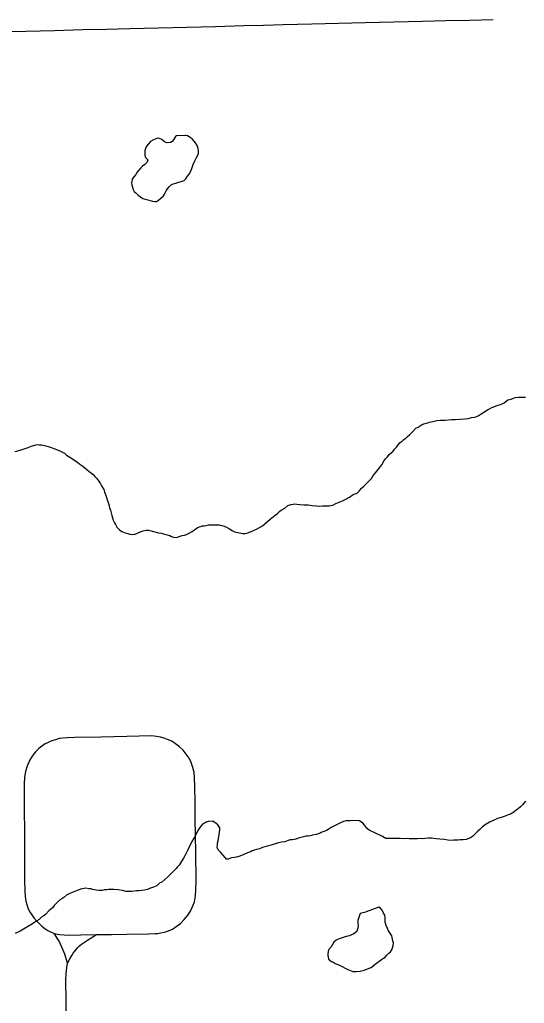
# Model space of a CAD drawing. Extents: x 103424 to 286016, y 38711 to 110967.
# Drawn here: x 126106 to 129025, y 58236 to 63924 of the extents above; entities that cross this region are included whole.
import ezdxf

# ---------------------------------------------------------------- set-up
doc = ezdxf.new("R2010")
doc.units = 0
for name, color, linetype in [('GM_X_Minor_Lake', 7, 'Continuous'), ('GM_X_Minor_River', 7, 'Continuous'), ('GM_X_Township_Road', 7, 'Continuous')]:
    doc.layers.add(name, color=color, linetype=linetype)

msp = doc.modelspace()

# ---------------------------------------------------------------- linework, layer by layer
at = {"layer": 'GM_X_Minor_Lake'}
for points in [[(127062.1, 63254.7), (127013.7, 63251.9), (127007.7, 63247.8), (126995.9, 63229.4), (126988, 63219.2), (126978, 63212.9), (126955.9, 63212.6), (126941.6, 63220.4), (126927.3, 63230.3), (126915.1, 63236.1), (126905, 63238), (126892.9, 63235.8), (126876.9, 63227.4), (126862.9, 63219.1), (126849, 63204.8), (126841.1, 63194.5), (126835.2, 63184.3), (126829.5, 63168.1), (126829.7, 63151.9), (126829.9, 63139.8), (126834.2, 63127.7), (126846.5, 63113.8), (126842.7, 63099.6), (126828.8, 63087.2), (126816.9, 63076.9), (126806.9, 63066.7), (126793.1, 63052.3), (126785.1, 63042.1), (126777.3, 63027.8), (126765.4, 63015.5), (126755.6, 63001.2), (126753.7, 62991.1), (126751.9, 62980.9), (126754.1, 62968.8), (126758.4, 62954.8), (126762.6, 62942.7), (126768.9, 62930.7), (126779.1, 62920.8), (126791.4, 62908.8), (126803.7, 62898.9), (126818, 62889.1), (126832.2, 62885.3), (126846.4, 62881.5), (126860.6, 62877.7), (126874.7, 62873.9), (126886.9, 62872), (126897, 62872.2), (126908.9, 62880.5), (126922.9, 62892.8), (126936.8, 62905.2), (126942.7, 62915.4), (126952.5, 62933.7), (126960.3, 62946), (126972.2, 62960.3), (126982.1, 62968.5), (126994.1, 62974.8), (127008.2, 62979.1), (127056.4, 62994), (127066.3, 63004.3), (127076.1, 63018.6), (127086, 63030.9), (127093.9, 63045.1), (127101.6, 63063.4), (127109.3, 63085.8), (127119, 63108.2), (127128.8, 63126.5), (127136.7, 63140.8), (127140.5, 63153), (127140.3, 63163.1), (127138, 63179.2), (127131.7, 63197.3), (127123.4, 63211.3), (127115.1, 63221.2), (127102.8, 63235.2), (127092.6, 63243.1), (127076.2, 63252.9), (127066.1, 63254.8), (127062.1, 63254.7)], [(127062.1, 63254.7), (127013.7, 63251.9), (127007.7, 63247.8), (126995.9, 63229.4), (126988, 63219.2), (126978, 63212.9), (126955.9, 63212.6), (126941.6, 63220.4), (126927.3, 63230.3), (126915.1, 63236.1), (126905, 63238), (126892.9, 63235.8), (126876.9, 63227.4), (126862.9, 63219.1), (126849, 63204.8), (126841.1, 63194.5), (126835.2, 63184.3), (126829.5, 63168.1), (126829.7, 63151.9), (126829.9, 63139.8), (126834.2, 63127.7), (126846.5, 63113.8), (126842.7, 63099.6), (126828.8, 63087.2), (126816.9, 63076.9), (126806.9, 63066.7), (126793.1, 63052.3), (126785.1, 63042.1), (126777.3, 63027.8), (126765.4, 63015.5), (126755.6, 63001.2), (126753.7, 62991.1), (126751.9, 62980.9), (126754.1, 62968.8), (126758.4, 62954.8), (126762.6, 62942.7), (126768.9, 62930.7), (126779.1, 62920.8), (126791.4, 62908.8)], [(126791.4, 62908.8), (126803.7, 62898.9), (126818, 62889.1), (126832.2, 62885.3), (126846.4, 62881.5), (126860.6, 62877.7), (126874.7, 62873.9), (126886.9, 62872), (126897, 62872.2), (126908.9, 62880.5), (126922.9, 62892.8), (126936.8, 62905.2), (126942.7, 62915.4), (126952.5, 62933.7), (126960.3, 62946), (126972.2, 62960.3), (126982.1, 62968.5), (126994.1, 62974.8), (127008.2, 62979.1), (127056.4, 62994), (127066.3, 63004.3), (127076.1, 63018.6), (127086, 63030.9), (127093.9, 63045.1), (127101.6, 63063.4), (127109.3, 63085.8), (127119, 63108.2), (127128.8, 63126.5), (127136.7, 63140.8), (127140.5, 63153), (127140.3, 63163.1), (127138, 63179.2), (127131.7, 63197.3), (127123.4, 63211.3), (127115.1, 63221.2), (127102.8, 63235.2), (127092.6, 63243.1), (127076.2, 63252.9), (127066.1, 63254.8), (127062.1, 63254.7)], [(128182.2, 58792), (128110, 58764.6), (128099.9, 58762.4), (128089.9, 58760.2), (128075.8, 58755.9), (128062.4, 58715.3), (128062.6, 58699.1), (128062.9, 58685), (128061, 58674.9), (128059.2, 58664.7), (128055.4, 58652.6), (128039.5, 58638.2), (128025.4, 58631.9), (128013.4, 58627.6), (128003.3, 58625.4), (127993.3, 58623.3), (127965.2, 58612.7), (127953.2, 58608.5), (127937.1, 58602.1), (127923.2, 58589.8), (127915.4, 58577.5), (127907.5, 58563.3), (127891.7, 58544.8), (127888, 58524.6), (127888.2, 58512.4), (127890.4, 58502.4), (127892.6, 58492.3), (127908.9, 58478.4), (127921.1, 58474.6), (127931.3, 58466.7), (127945.6, 58460.8), (127959.8, 58455), (127972, 58449.2), (127988.3, 58439.3), (128000.5, 58433.5)], [(128182.2, 58792), (128110, 58764.6), (128099.9, 58762.4), (128089.9, 58760.2), (128075.8, 58755.9), (128062.4, 58715.3), (128062.6, 58699.1), (128062.9, 58685), (128061, 58674.9), (128059.2, 58664.7), (128055.4, 58652.6), (128039.5, 58638.2), (128025.4, 58631.9), (128013.4, 58627.6), (128003.3, 58625.4), (127993.3, 58623.3), (127965.2, 58612.7), (127953.2, 58608.5), (127937.1, 58602.1), (127923.2, 58589.8), (127915.4, 58577.5), (127907.5, 58563.3), (127891.7, 58544.8), (127888, 58524.6), (127888.2, 58512.4), (127890.4, 58502.4), (127892.6, 58492.3), (127908.9, 58478.4), (127921.1, 58474.6), (127931.3, 58466.7), (127945.6, 58460.8), (127959.8, 58455), (127972, 58449.2), (127988.3, 58439.3), (128000.5, 58433.5), (128012.7, 58427.6), (128022.9, 58423.7), (128033, 58419.9), (128051.2, 58420.2), (128075.4, 58422.6), (128097.5, 58429), (128113.5, 58433.3), (128127.5, 58439.6), (128139.6, 58443.8), (128161.5, 58462.4), (128199.4, 58489.3), (128209.3, 58497.5), (128219.3, 58503.7), (128229.2, 58514), (128241.1, 58526.3), (128251.1, 58534.6), (128259, 58544.8), (128266.6, 58569.2), (128268.4, 58585.3), (128264.1, 58597.4), (128262, 58607.5), (128257.6, 58627.6), (128247.2, 58643.6), (128238.9, 58655.6), (128232.7, 58669.6), (128226.3, 58685.7), (128219.9, 58705.8), (128219.8, 58715.9), (128219.5, 58730), (128217.2, 58746.1), (128208.9, 58762.2), (128202.6, 58774.2), (128192.4, 58786.1), (128182.2, 58792)], [(128000.5, 58433.5), (128012.7, 58427.6), (128022.9, 58423.7), (128033, 58419.9), (128051.2, 58420.2), (128075.4, 58422.6), (128097.5, 58429), (128113.5, 58433.3), (128127.5, 58439.6), (128139.6, 58443.8), (128161.5, 58462.4), (128199.4, 58489.3), (128209.3, 58497.5), (128219.3, 58503.7), (128229.2, 58514), (128241.1, 58526.3), (128251.1, 58534.6), (128259, 58544.8), (128266.6, 58569.2), (128268.4, 58585.3), (128264.1, 58597.4), (128262, 58607.5), (128257.6, 58627.6), (128247.2, 58643.6), (128238.9, 58655.6), (128232.7, 58669.6), (128226.3, 58685.7), (128219.9, 58705.8), (128219.8, 58715.9), (128219.5, 58730), (128217.2, 58746.1), (128208.9, 58762.2), (128202.6, 58774.2), (128192.4, 58786.1), (128182.2, 58792)]]:
    msp.add_lwpolyline(points, dxfattribs=at)
at = {"layer": 'GM_X_Minor_River'}
for points in [[(127493.6, 60986.9), (127509.6, 60997.3), (127523.5, 61009.6), (127539.4, 61022), (127555.3, 61036.4), (127573.2, 61050.8), (127583.2, 61059.1), (127597.1, 61069.4), (127613, 61083.8), (127623, 61090.1), (127639, 61100.4), (127656.9, 61114.9), (127677, 61121.2), (127687.1, 61123.4), (127697.1, 61123.6), (127709.3, 61121.8), (127725.5, 61120), (127749.7, 61118.4), (127773.9, 61118.8), (127798.2, 61115.1), (127822.4, 61113.5), (127840.6, 61111.8), (127856.8, 61112.1), (127866.8, 61112.2), (127883, 61112.5), (127895.1, 61112.7), (127907.2, 61114.9), (127921.2, 61119.2), (127935.2, 61125.5), (127953.3, 61133.9), (127973.3, 61142.3), (127995.3, 61152.7), (128013.3, 61163.1), (128035.3, 61177.6), (128057.3, 61186.1), (128069.2, 61198.4), (128081.1, 61212.7), (128097, 61227.1), (128140.7, 61270.3), (128150.4, 61288.6), (128164.3, 61303), (128172.2, 61313.2), (128180.1, 61323.4), (128192, 61339.8), (128201.8, 61352.1), (128209.6, 61368.4), (128221.5, 61384.7), (128233.4, 61397), (128243.3, 61409.3), (128255.2, 61419.6), (128265.1, 61429.9), (128273, 61440.1), (128284.9, 61452.4), (128294.8, 61464.7), (128306.7, 61479.1), (128318.6, 61487.3), (128328.6, 61495.6), (128338.5, 61503.8), (128348.5, 61514.1), (128360.4, 61524.4), (128370.4, 61532.6), (128380.3, 61542.9), (128398.1, 61561.4), (128410.1, 61567.6), (128428.1, 61580), (128438.1, 61584.3), (128456.2, 61590.6), (128466.2, 61592.8), (128476.2, 61597), (128486.3, 61599.2), (128496.3, 61601.4), (128518.5, 61605.8), (128538.6, 61608.1), (128566.9, 61608.6), (128603.1, 61611.2), (128627.3, 61611.6), (128653.5, 61614), (128679.7, 61616.5), (128699.9, 61618.8), (128720, 61623.2), (128738.1, 61625.5), (128748.1, 61629.7), (128758.1, 61633.9), (128770.1, 61640.2), (128812.1, 61667.2), (128824.1, 61673.4), (128836, 61681.7), (128848.1, 61685.9), (128862.1, 61690.2), (128874.2, 61694.4), (128886.2, 61698.7), (128896.2, 61702.9), (128908.2, 61709.1), (128918.2, 61715.4), (128930.1, 61725.7), (128948.2, 61730), (128962.3, 61736.3), (128974.3, 61738.5), (128990.4, 61740.8), (129004.6, 61741), (129016.7, 61741.2)], [(129016.7, 61741.2), (129030.8, 61741.4)], [(126079.7, 61426.4), (126107.8, 61434.9), (126131.9, 61443.4), (126154, 61449.8), (126172, 61458.2), (126194.1, 61464.6), (126206.1, 61466.8), (126218.3, 61465), (126232.4, 61465.3), (126248.6, 61461.5), (126262.8, 61457.7), (126283.1, 61451.9), (126303.4, 61444.2), (126323.7, 61436.4), (126346.1, 61426.7), (126364.4, 61416.9), (126376.7, 61405), (126395, 61395.2), (126411.3, 61385.4), (126425.6, 61375.5), (126439.9, 61365.6), (126454.2, 61353.7), (126470.6, 61341.9), (126482.8, 61332), (126495.1, 61322.1), (126507.4, 61312.2), (126529.9, 61294.4), (126540.2, 61282.4), (126552.5, 61270.5), (126564.9, 61252.5), (126573.2, 61240.5), (126579.4, 61228.5), (126585.6, 61218.5), (126591.9, 61206.5), (126596.2, 61192.4), (126602.5, 61178.4), (126608.8, 61160.3), (126613.2, 61142.2), (126619.5, 61126.1), (126623.8, 61112), (126625.9, 61102), (126630.2, 61087.9), (126634.5, 61071.8), (126638.8, 61057.8), (126643.1, 61043.7), (126647.3, 61029.6), (126653.6, 61015.6), (126659.8, 61005.6), (126668.2, 60989.5), (126682.6, 60973.6), (126696.9, 60963.7), (126715.2, 60956), (126731.4, 60952.2), (126743.5, 60948.4), (126757.7, 60946.6), (126771.8, 60948.8), (126783.8, 60953.1), (126795.8, 60959.3), (126807.9, 60963.6), (126819.9, 60967.8), (126838, 60972.1), (126850.1, 60972.3), (126908.9, 60957.1), (126925, 60955.4), (126937.2, 60951.5), (126951.4, 60947.7), (126973.7, 60942), (126983.9, 60936.1), (126996.1, 60932.3), (127012.2, 60930.5), (127028.3, 60934.8), (127046.4, 60941.2), (127058.4, 60943.4), (127070.5, 60947.7), (127086.5, 60954), (127102.5, 60964.3), (127112.4, 60972.6), (127122.4, 60978.8), (127134.4, 60987.1), (127146.4, 60991.3), (127162.5, 60997.6), (127172.5, 60997.8), (127184.6, 61000), (127198.7, 61002.3), (127214.8, 61002.5), (127233, 61002.8), (127247.1, 61003.1), (127259.2, 61003.3), (127275.4, 60999.5), (127287.6, 60995.7), (127301.8, 60989.8), (127320.2, 60980), (127334.4, 60970.2), (127348.7, 60962.3), (127397.3, 60953), (127409.4, 60953.2), (127425.5, 60957.5), (127441.5, 60961.8), (127457.6, 60970.2), (127475.6, 60978.5), (127493.6, 60986.9)], [(129031.6, 59406), (129013.8, 59383.5), (129001.8, 59373.2), (128989.9, 59360.8), (128978, 59352.6), (128964, 59342.2), (128944, 59329.8), (128928, 59323.5), (128907.9, 59317.1), (128889.9, 59310.7), (128869.8, 59304.3), (128843.7, 59293.8), (128823.7, 59283.4), (128797.7, 59268.8), (128781.8, 59254.4), (128767.9, 59242.1), (128756, 59231.7), (128746.1, 59221.5), (128724.2, 59200.9), (128714.3, 59192.7), (128688.2, 59184.2), (128670.1, 59181.8), (128653.9, 59181.6), (128641.8, 59179.4), (128631.8, 59179.2), (128617.6, 59179), (128599.5, 59178.7), (128581.3, 59180.4), (128561, 59184.1), (128536.8, 59185.7), (128514.6, 59187.4), (128488.3, 59191), (128470.1, 59190.7), (128452, 59190.4), (128435.9, 59188.1), (128421.7, 59189.9)], [(128421.7, 59189.9), (128407.6, 59187.7), (128389.5, 59187.4), (128373.3, 59187.1), (128359.2, 59186.9), (128343, 59188.6), (128324.9, 59188.3), (128306.7, 59190), (128284.5, 59189.7), (128266.3, 59189.4), (128248.2, 59189.1), (128234, 59188.8), (128224, 59188.7), (128203.6, 59200.5), (128189.3, 59208.3), (128171, 59216.1), (128156.8, 59224), (128138.5, 59231.7), (128126.3, 59237.6), (128109.9, 59251.5), (128101.6, 59265.5), (128091.3, 59277.4), (128070.9, 59291.2), (128028.5, 59292.6), (128016.4, 59292.4), (128004.3, 59292.2), (127992.2, 59292), (127978.1, 59287.7), (127962.1, 59279.3), (127942.1, 59270.9), (127922.1, 59260.5), (127908.1, 59252.2), (127890.1, 59241.8), (127880.1, 59235.6), (127870.1, 59231.4), (127860.1, 59227.2), (127850, 59225), (127840, 59218.8), (127820, 59212.4), (127799.9, 59208), (127785.8, 59205.7), (127773.7, 59203.5), (127761.6, 59203.3), (127747.5, 59199.1), (127723.4, 59192.6), (127703.4, 59186.2), (127683.3, 59181.8), (127671.1, 59181.6), (127659.1, 59177.4), (127639, 59171), (127620.9, 59168.7), (127602.8, 59164.4), (127582.7, 59158), (127560.7, 59151.5), (127536.6, 59145.1), (127510.5, 59136.6), (127492.4, 59130.2), (127476.3, 59125.9), (127462.3, 59121.6), (127450.2, 59117.4), (127440.2, 59113.2), (127424.2, 59106.9), (127402.2, 59096.4), (127380.1, 59088), (127360, 59081.6), (127348, 59079.4), (127331.9, 59077.1), (127311.8, 59070.7), (127301.7, 59070.5), (127293.5, 59080.5), (127281.1, 59094.4), (127266.7, 59110.4), (127254.4, 59124.3), (127248.1, 59138.3), (127249.9, 59152.5), (127249.7, 59162.6), (127253.5, 59176.8), (127255.3, 59189), (127257.1, 59201.1), (127259, 59211.3), (127260.7, 59227.4), (127262.6, 59237.6), (127264.4, 59251.7), (127252, 59267.7), (127241.8, 59275.6), (127223.4, 59289.5), (127195.2, 59287), (127185.1, 59284.8), (127175.1, 59278.6), (127165.1, 59274.4), (127153.2, 59260), (127143.3, 59247.7), (127135.5, 59235.5), (127127.7, 59219.2), (127119.9, 59202.9), (127112.1, 59186.6), (127102.2, 59172.3), (127094.5, 59154), (127084.7, 59137.7), (127076.9, 59119.4), (127069, 59105.1)], [(127069, 59105.1), (127061.2, 59088.8), (127053.4, 59076.6), (127047.5, 59066.4), (127039.6, 59054.1), (127027.8, 59035.7), (127017.9, 59025.5), (127010, 59015.2), (127000.1, 59005), (126986.2, 58990.6), (126974.3, 58980.3), (126962.4, 58968), (126944.5, 58951.5), (126928.6, 58937.1), (126914.6, 58930.8), (126898.7, 58916.4), (126880.6, 58908.1), (126868.6, 58903.8), (126856.6, 58899.6), (126844.5, 58895.4), (126828.5, 58891), (126812.4, 58888.8), (126796.3, 58886.5), (126782.1, 58886.2), (126768, 58884), (126753.9, 58883.8), (126733.7, 58883.4), (126721.6, 58883.2), (126701.4, 58889), (126675.1, 58892.6), (126650.8, 58894.2), (126630.7, 58893.9), (126618.6, 58893.7), (126608.5, 58893.5), (126596.4, 58893.3), (126582.3, 58889), (126566.2, 58888.8), (126548, 58890.5), (126529.7, 58894.2), (126517.6, 58898.1), (126505.5, 58897.9), (126489.3, 58901.7), (126479.2, 58899.5), (126469.1, 58899.3), (126457, 58897.1), (126445, 58890.8), (126429, 58884.5), (126408.9, 58878.1), (126392.9, 58869.8), (126378.9, 58863.5), (126361, 58849), (126349, 58840.8), (126337, 58832.5), (126325.1, 58822.2), (126305.3, 58801.7), (126295.4, 58789.4), (126283.5, 58779.1), (126273.5, 58770.8), (126257.7, 58752.4), (126245.7, 58742.1), (126233.7, 58735.8), (126217.8, 58721.4), (126205.9, 58713.2), (126193.9, 58704.9), (126179.9, 58696.6), (126108, 58653), (126080, 58640.4)]]:
    msp.add_lwpolyline(points, dxfattribs=at)
at = {"layer": 'GM_X_Township_Road'}
for points in [[(125977, 63853.9), (126142, 63858), (126307, 63862.1), (126472, 63866.2), (126607.6, 63869.6), (126743.1, 63873), (126908.1, 63877.1), (127073.1, 63881.2), (127238.1, 63885.4), (127403.1, 63889.5), (127516.9, 63892.3), (127630.6, 63895.1), (127795.6, 63899.7), (127950.2, 63904), (128104.9, 63908.3), (128269.9, 63911.9), (128434.9, 63915.5), (128570.8, 63918.5), (128706.7, 63921.5), (128845.4, 63925.1)], [(126549.6, 58633.9), (126637.2, 58635.2), (126724.8, 58636.6), (126851.1, 58637.7), (126888.9, 58639.5), (126903, 58641), (126921.3, 58643.5), (126943.9, 58648), (126966, 58655.3), (126989.6, 58666.1), (127011.2, 58679.9), (127035.8, 58698.1), (127057.9, 58720.2), (127079.5, 58747.2), (127095.3, 58772.7), (127107.5, 58799.3), (127117.3, 58823.9), (127123.3, 58857.8), (127125.1, 58892.1), (127126, 58944.5), (127124, 59109.5), (127122.9, 59207.4), (127121.7, 59305.2), (127120.4, 59397.4), (127119.1, 59489.5), (127117.5, 59542), (127114.6, 59571.1), (127107.7, 59600.1), (127097.9, 59628.5), (127085.6, 59653.1), (127068.9, 59677.2), (127050.7, 59700.3), (127030.1, 59719.4), (127007.4, 59737.1), (126984.9, 59751.4), (126961.3, 59762.2), (126941.1, 59770.5), (126920.5, 59775.9), (126897.2, 59780), (126883.2, 59781.6), (126868.8, 59782.5), (126725.4, 59779.2), (126575.3, 59776.3), (126425.2, 59773.4), (126380, 59772.1), (126353.8, 59770.1), (126334.8, 59767.5), (126318.3, 59762.8), (126305, 59758.9), (126291.6, 59754.4), (126278.8, 59749.2), (126266.2, 59743.2), (126253.9, 59736.6), (126240.5, 59727), (126227, 59717.3), (126214.3, 59707.2), (126198, 59689.6), (126178.4, 59665.1), (126163.2, 59640.1), (126149, 59607.8), (126139.7, 59577), (126133.7, 59544.8), (126131.7, 59502.8), (126132.7, 59337.8), (126133.2, 59245.1), (126133.7, 59152.4), (126134.1, 59051.1), (126134.5, 58949.9), (126135.7, 58885.1), (126137.8, 58853.6), (126141.6, 58827.4), (126146.7, 58808.2), (126153.4, 58787.7), (126163.5, 58766.6), (126175.2, 58747.3), (126187.8, 58730.6), (126203.2, 58712.8), (126218.5, 58698), (126234.6, 58683.3), (126251.8, 58669.4), (126269.3, 58658.4), (126305.8, 58640.2), (126335.4, 58634.4), (126362.6, 58632.3), (126388.5, 58631.4), (126458.8, 58632.5), (126549.6, 58633.9)], [(126383.6, 57631.1), (126381.4, 57796.1), (126379.1, 57961.2), (126376.9, 58126.3), (126375.3, 58248.1), (126373.6, 58370), (126375.5, 58409), (126378.1, 58443.9), (126382.6, 58468.4), (126367.1, 58520.1), (126350.3, 58560.8), (126334.8, 58595), (126305.8, 58640.2)], [(126382.6, 58468.4), (126396.1, 58494.2), (126408.1, 58513.9), (126415.9, 58525.8), (126424.2, 58537.2), (126433, 58548.1), (126442.6, 58558.5), (126452.6, 58568.4), (126463.2, 58577.6), (126474.6, 58586.3), (126486.1, 58594.3), (126498.2, 58601.7), (126549.6, 58633.9)]]:
    msp.add_lwpolyline(points, dxfattribs=at)

doc.saveas('drawing.dxf')
